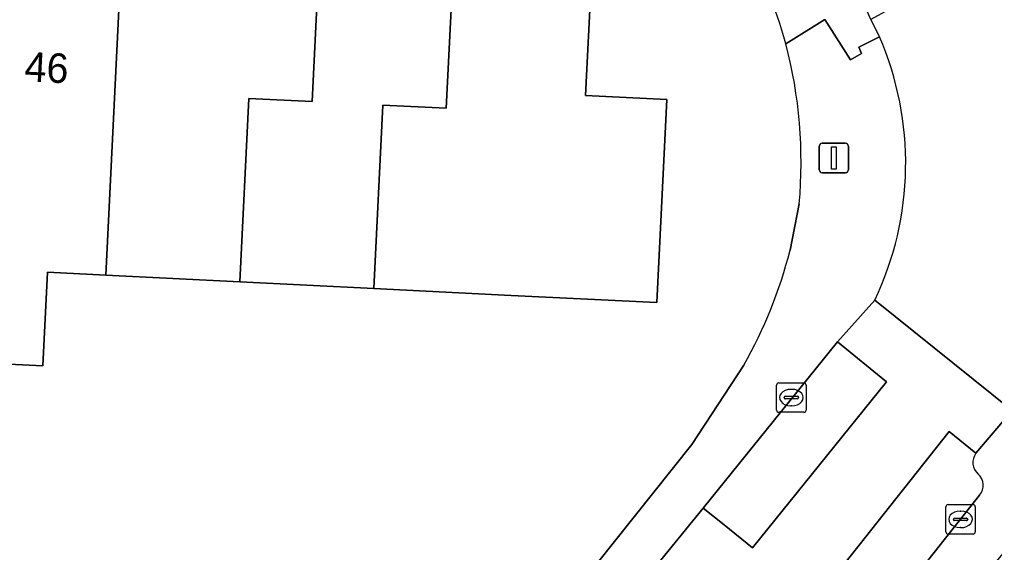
# Model space of a CAD drawing. Extents: x 162989 to 165008, y 383432 to 384338.
# Drawn here: x 164443.65 to 164476.75, y 383591.76 to 383609.83 of the extents above; entities that cross this region are included whole.
import ezdxf

# ---------------------------------------------------------------- set-up
doc = ezdxf.new("R2010")
doc.units = 0
for name, color, linetype in [('IMGEO_Erf', 7, 'Continuous'), ('IMGEO_Kolk', 7, 'Continuous'), ('IMGEO_Lichtmast', 7, 'Continuous'), ('IMGEO_Pand', 7, 'Continuous'), ('IMGEO_Pand_nummerreeks', 7, 'Continuous'), ('IMGEO_Parkeervlak_open', 7, 'Continuous'), ('IMGEO_Rijbaan_lokaal_open', 7, 'Continuous'), ('IMGEO_Voetpad_open', 7, 'Continuous')]:
    doc.layers.add(name, color=color, linetype=linetype)

msp = doc.modelspace()

# ---------------------------------------------------------------- linework, layer by layer
at = {"layer": 'IMGEO_Erf'}
for points in [[(164442.593, 383611.087), (164447.059, 383610.864), (164449.052, 383610.765), (164449.214, 383613.997), (164453.917, 383613.763), (164458.469, 383613.536), (164463.169, 383613.302), (164462.868, 383607.26), (164465.628, 383607.122), (164465.285, 383600.231), (164460.341, 383600.477), (164455.677, 383600.709), (164451.125, 383600.936), (164446.577, 383601.163), (164444.602, 383601.261), (164444.444, 383598.088), (164439.809, 383598.319)], [(164469.808, 383602.01), (164470.119, 383603.578)], [(164405.306, 383573.211), (164416.525, 383587.022), (164431.377, 383586.306), (164431.495, 383589.046), (164434.775, 383588.905), (164438.055, 383588.764), (164437.937, 383586.015), (164442.875, 383585.731), (164447.306, 383585.477), (164447.527, 383590.599), (164450.828, 383590.457), (164454.13, 383590.315), (164453.951, 383586.161), (164454.949, 383586.096), (164455.073, 383588.585), (164460.646, 383588.116), (164466.476, 383595.416), (164468.237, 383598.107)]]:
    msp.add_lwpolyline(points, dxfattribs=at)
for centre, radius, start, end in [((164454.335, 383604.786), 15.902, 15.404, 29.1963), ((164454.249, 383604.987), 15.932, 354.9276, 14.6276), ((164454.259, 383606.001), 16.053, 330.5446, 345.6048)]:
    msp.add_arc(centre, radius, start, end, dxfattribs=at)
at = {"layer": 'IMGEO_Kolk'}
for p, q in [((164469.351, 383596.585), (164469.351, 383597.437)), ((164469.426, 383597.511), (164470.278, 383597.511)), ((164470.352, 383597.437), (164470.352, 383596.585)), ((164469.839, 383597.291), (164469.864, 383597.291)), ((164469.61, 383597.005), (164469.61, 383597.017)), ((164470.048, 383596.968), (164469.65, 383596.968)), ((164469.653, 383597.054), (164470.051, 383597.054)), ((164470.094, 383597.017), (164470.094, 383597.005)), ((164470.278, 383596.511), (164469.426, 383596.511)), ((164469.862, 383596.731), (164469.837, 383596.731)), ((164475.094, 383592.454), (164475.094, 383593.306)), ((164475.169, 383593.38), (164476.021, 383593.38)), ((164475.582, 383593.16), (164475.607, 383593.16)), ((164476.095, 383593.306), (164476.095, 383592.454)), ((164475.353, 383592.874), (164475.353, 383592.886)), ((164475.791, 383592.837), (164475.393, 383592.837)), ((164475.396, 383592.923), (164475.794, 383592.923)), ((164475.837, 383592.886), (164475.837, 383592.874)), ((164475.605, 383592.6), (164475.58, 383592.6)), ((164476.021, 383592.38), (164475.169, 383592.38))]:
    msp.add_line(p, q, dxfattribs=at)
for points in [[(164469.351, 383596.585), (164469.351, 383597.437)], [(164469.426, 383597.511), (164470.278, 383597.511)], [(164470.352, 383597.437), (164470.352, 383596.585)], [(164470.278, 383596.511), (164469.426, 383596.511)], [(164475.094, 383592.454), (164475.094, 383593.306)], [(164475.169, 383593.38), (164476.021, 383593.38)], [(164476.095, 383593.306), (164476.095, 383592.454)], [(164476.021, 383592.38), (164475.169, 383592.38)]]:
    msp.add_lwpolyline(points, dxfattribs=at)
for centre, radius, start, end in [((164469.428, 383597.435), 0.0765, 91.552, 178.448), ((164469.428, 383597.435), 0.0765, 91.552, 178.448), ((164470.276, 383597.435), 0.0765, 1.552, 88.448), ((164470.276, 383597.435), 0.0765, 1.552, 88.448), ((164469.65, 383597.014), 0.0403, 85.8775, 175.7526), ((164469.647, 383597.004), 0.0366, 178.938, 274.7102), ((164470.051, 383597.011), 0.043, 264.8664, 352.4533), ((164470.055, 383597.016), 0.0386, 1.7309, 96.639), ((164469.428, 383596.587), 0.0765, 181.552, 268.448), ((164469.428, 383596.587), 0.0765, 181.552, 268.448), ((164470.276, 383596.587), 0.0765, 271.552, 358.448), ((164470.276, 383596.587), 0.0765, 271.552, 358.448), ((164475.171, 383593.304), 0.0765, 91.552, 178.448), ((164475.171, 383593.304), 0.0765, 91.552, 178.448), ((164476.019, 383593.304), 0.0765, 1.552, 88.448), ((164476.019, 383593.304), 0.0765, 1.552, 88.448), ((164475.393, 383592.883), 0.0403, 85.8775, 175.7526), ((164475.39, 383592.873), 0.0366, 178.938, 274.7102), ((164475.794, 383592.88), 0.043, 264.8664, 352.4533), ((164475.798, 383592.885), 0.0386, 1.7309, 96.639), ((164475.171, 383592.456), 0.0765, 181.552, 268.448), ((164475.171, 383592.456), 0.0765, 181.552, 268.448), ((164476.019, 383592.456), 0.0765, 271.552, 358.448), ((164476.019, 383592.456), 0.0765, 271.552, 358.448)]:
    msp.add_arc(centre, radius, start, end, dxfattribs=at)
for centre, major_axis, ratio, start_param, end_param in [((164469.838, 383597.011), (-0.387, 0.002), 0.722429, 4.712389, 7.853982), ((164469.863, 383597.011), (-0.39, 0.002), 0.717154, 1.570796, 4.712389), ((164475.581, 383592.88), (-0.387, 0.002), 0.722429, 4.712389, 7.853982), ((164475.606, 383592.88), (-0.39, 0.002), 0.717154, 1.570796, 4.712389)]:
    msp.add_ellipse(centre, major_axis=major_axis, ratio=ratio, start_param=start_param, end_param=end_param, dxfattribs=at)
at = {"layer": 'IMGEO_Lichtmast'}
for p, q in [((164470.799, 383604.735), (164470.799, 383605.535)), ((164470.799, 383605.535), (164470.799, 383604.735)), ((164470.899, 383605.635), (164471.689, 383605.635)), ((164471.689, 383605.635), (164470.899, 383605.635)), ((164471.789, 383605.535), (164471.789, 383604.735)), ((164471.789, 383604.735), (164471.789, 383605.535)), ((164471.689, 383604.635), (164470.899, 383604.635)), ((164470.899, 383604.635), (164471.689, 383604.635))]:
    msp.add_line(p, q, dxfattribs=at)
msp.add_lwpolyline([(164471.219, 383605.51), (164471.369, 383605.51), (164471.369, 383604.76), (164471.219, 383604.76), (164471.219, 383605.51)], dxfattribs=at)
for centre, start, end in [((164470.899, 383605.535), 90, 180), ((164470.899, 383605.535), 90, 180), ((164471.689, 383605.535), 0, 90), ((164471.689, 383605.535), 360, 90), ((164470.899, 383604.735), 180, 270), ((164470.899, 383604.735), 180, 270), ((164471.689, 383604.735), 270, 0), ((164471.689, 383604.735), 270, 0)]:
    msp.add_arc(centre, 0.1, start, end, dxfattribs=at)
at = {"layer": 'IMGEO_Pand'}
for points in [[(164447.059, 383610.864), (164446.577, 383601.163), (164451.125, 383600.936), (164451.435, 383607.158), (164453.582, 383607.051), (164453.917, 383613.763), (164449.214, 383613.997), (164449.052, 383610.765)], [(164455.677, 383600.709), (164455.987, 383606.929), (164458.134, 383606.822), (164458.469, 383613.536), (164453.917, 383613.763), (164453.582, 383607.051), (164451.435, 383607.158), (164451.125, 383600.936)], [(164455.677, 383600.709), (164460.341, 383600.477), (164465.285, 383600.231), (164465.628, 383607.122), (164462.868, 383607.26), (164463.169, 383613.302), (164458.469, 383613.536), (164458.134, 383606.822), (164455.987, 383606.929)], [(164447.059, 383610.864), (164442.593, 383611.087), (164442.281, 383604.775), (164440.134, 383604.881), (164439.809, 383598.319), (164444.444, 383598.088), (164444.602, 383601.261), (164446.577, 383601.163)]]:
    msp.add_lwpolyline(points, close=True, dxfattribs=at)
at = {"layer": 'IMGEO_Parkeervlak_open'}
msp.add_lwpolyline([(164473.085, 383597.55), (164471.412, 383598.901), (164466.863, 383593.266), (164467.574, 383592.692), (164468.536, 383591.915)], close=True, dxfattribs=at)
for points in [[(164476.116, 383595.124), (164475.205, 383595.855), (164470.556, 383589.992), (164471.459, 383589.253)], [(164472.895, 383589.481), (164476.243, 383593.703)]]:
    msp.add_lwpolyline(points, dxfattribs=at)
for centre, radius, start, end in [((164476.538, 383594.812), 0.525, 143.4886, 228.6393), ((164475.859, 383594.034), 0.507, 319.1871, 49.1322)]:
    msp.add_arc(centre, radius, start, end, dxfattribs=at)
at = {"layer": 'IMGEO_Rijbaan_lokaal_open'}
for points in [[(164477.598, 383611.84), (164477.251, 383612.41), (164472.547, 383609.838), (164472.843, 383609.251)], [(164469.233, 383588.449), (164470.182, 383587.697), (164471.459, 383589.253), (164470.556, 383589.992), (164475.205, 383595.855), (164476.116, 383595.124), (164477.342, 383596.57), (164472.688, 383600.32), (164471.412, 383598.901), (164473.085, 383597.55), (164468.536, 383591.915), (164467.574, 383592.692), (164466.863, 383593.266), (164465.059, 383591.053), (164465.263, 383590.894), (164466.587, 383589.855), (164463.334, 383585.892), (164458.679, 383580.276), (164458.026, 383580.894)], [(164472.688, 383600.32), (164477.342, 383596.57), (164477.471, 383596.722)]]:
    msp.add_lwpolyline(points, dxfattribs=at)
msp.add_arc((164462.921, 383604.956), 10.811, 334.6061, 23.4054, dxfattribs=at)
at = {"layer": 'IMGEO_Voetpad_open'}
for points in [[(164469.665, 383609.01), (164470.993, 383609.828), (164471.86, 383608.468), (164472.227, 383608.682), (164472.142, 383608.892), (164472.843, 383609.251), (164472.547, 383609.838), (164471.825, 383611.479)], [(164472.843, 383609.251), (164472.142, 383608.892), (164472.227, 383608.682), (164471.86, 383608.468), (164470.993, 383609.828), (164469.665, 383609.01)], [(164470.119, 383603.578), (164469.808, 383602.01)], [(164457.914, 383582.262), (164465.059, 383591.053), (164466.863, 383593.266), (164471.412, 383598.901), (164472.688, 383600.32)], [(164468.237, 383598.107), (164466.476, 383595.416), (164460.646, 383588.116), (164458.82, 383585.845), (164445.728, 383569.733), (164439.299, 383561.922), (164432.411, 383553.488)], [(164449.607, 383548.179), (164449.759, 383551.449), (164453.659, 383551.269), (164453.876, 383556.088), (164453.208, 383556.119), (164453.355, 383559.297), (164453.502, 383562.457), (164454.944, 383562.39), (164455.07, 383564.655), (164457.854, 383568.121), (164462.822, 383567.833), (164462.781, 383567.123), (164464.27, 383567.08), (164464.076, 383570.892), (164464.304, 383576.181), (164478.977, 383594.082), (164478.697, 383594.319), (164479.281, 383595.037), (164477.342, 383596.57), (164476.116, 383595.124)], [(164476.243, 383593.703), (164472.895, 383589.481)]]:
    msp.add_lwpolyline(points, dxfattribs=at)
for centre, radius, start, end in [((164454.335, 383604.786), 15.902, 15.404, 29.1963), ((164454.249, 383604.987), 15.932, 354.9276, 14.6276), ((164462.921, 383604.956), 10.811, 334.6061, 23.4054), ((164454.259, 383606.001), 16.053, 330.5446, 345.6048), ((164476.538, 383594.812), 0.525, 143.4886, 228.6393), ((164475.859, 383594.034), 0.507, 319.1871, 49.1322)]:
    msp.add_arc(centre, radius, start, end, dxfattribs=at)

# ---------------------------------------------------------------- texts
at = {"layer": 'IMGEO_Pand_nummerreeks'}
msp.add_text('46', height=1, rotation=357.1497, dxfattribs=at).set_placement((164443.805, 383607.742))

doc.saveas('drawing.dxf')
